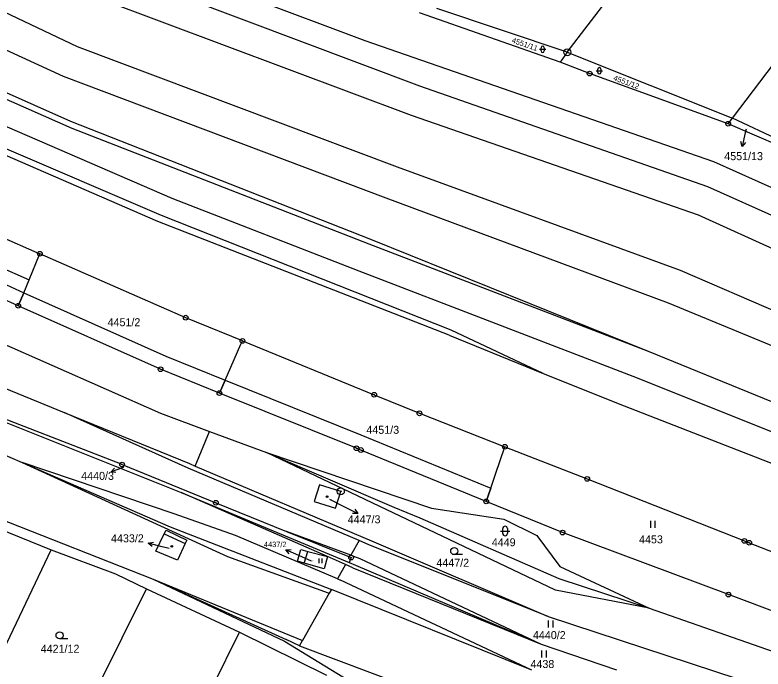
# Model space of a CAD drawing. Extents: x -593183 to -588034, y -1130415 to -1124994.
# Drawn here: x -589257.9 to -589099.1, y -1128785.5 to -1128646.6 of the extents above; entities that cross this region are included whole.
import ezdxf

# ---------------------------------------------------------------- set-up
doc = ezdxf.new("R2010")
doc.units = 0
for name, color, linetype in [('Vrstva 1', 7, 'Continuous'), ('Vrstva 16', 7, 'Continuous'), ('Vrstva 18', 7, 'Continuous'), ('Vrstva 19', 7, 'Continuous'), ('Vrstva 24', 7, 'Continuous'), ('Vrstva 25', 7, 'Continuous'), ('Vrstva 27', 7, 'Continuous'), ('Vrstva 4', 7, 'Continuous')]:
    doc.layers.add(name, color=color, linetype=linetype)

msp = doc.modelspace()

# ---------------------------------------------------------------- linework, layer by layer
at = {"layer": 'Vrstva 1'}
for p, q in [((-589105.55, -1128668.52), (-589031.78, -1128571.11)), ((-589247.52, -1128659.68), (-589332.2, -1128621.12)), ((-589140.62, -1128654.54), (-589118.68, -1128625.77)), ((-589244.57, -1128653.38), (-589295.95, -1128629.03)), ((-589183.54, -1128652.1), (-589248.96, -1128627.51)), ((-589245.97, -1128669.23), (-589335.55, -1128629.58)), ((-589171.91, -1128661.7), (-589250.45, -1128632.17)), ((-589173.65, -1128667.96), (-589239.86, -1128643.12)), ((-589142.15, -1128656.62), (-589171.96, -1128646.16)), ((-589140.62, -1128654.54), (-589168.29, -1128645.27)), ((-589245.73, -1128670.69), (-589297.67, -1128647.89)), ((-589224.47, -1128685.59), (-589300.94, -1128652.45)), ((-589109.51, -1128677.79), (-589183.54, -1128652.1)), ((-589176.62, -1128678.92), (-589244.57, -1128653.38)), ((-589140.62, -1128654.54), (-589142.15, -1128656.62)), ((-589140.62, -1128654.54), (-589105.55, -1128668.52)), ((-589227.51, -1128690.48), (-589303.34, -1128657.54)), ((-589226.73, -1128689.23), (-589302.88, -1128656.56)), ((-589135.87, -1128659.05), (-589142.15, -1128656.62)), ((-589106.46, -1128669.72), (-589135.87, -1128659.05)), ((-589179.07, -1128685.53), (-589247.52, -1128659.68)), ((-589110.79, -1128683.11), (-589171.91, -1128661.7)), ((-589112.77, -1128689.13), (-589173.65, -1128667.96)), ((-589106.46, -1128669.72), (-589105.55, -1128668.52)), ((-589063.08, -1128688.64), (-589105.55, -1128668.52)), ((-589182.32, -1128694.29), (-589245.97, -1128669.23)), ((-589093.42, -1128675.41), (-589106.46, -1128669.72)), ((-589182.69, -1128695.29), (-589245.73, -1128670.69)), ((-589041.16, -1128708.63), (-589109.51, -1128677.79)), ((-589116.57, -1128700.86), (-589176.62, -1128678.92)), ((-589071.16, -1128700.86), (-589110.79, -1128683.11)), ((-589184.78, -1128700.99), (-589224.47, -1128685.59)), ((-589119.14, -1128707.78), (-589179.07, -1128685.53)), ((-589165.23, -1128713.53), (-589226.73, -1128689.23)), ((-589047.57, -1128718.71), (-589112.77, -1128689.13)), ((-589165.68, -1128714.64), (-589227.51, -1128690.48)), ((-589265.25, -1128691.74), (-589252.56, -1128697.31)), ((-589123.37, -1128718.06), (-589182.69, -1128695.29)), ((-589123.37, -1128718.06), (-589182.32, -1128694.29)), ((-589252.64, -1128697.51), (-589252.56, -1128697.31)), ((-589221.6, -1128710.89), (-589252.56, -1128697.31)), ((-589254.86, -1128702.88), (-589252.64, -1128697.51)), ((-589263.06, -1128699.26), (-589254.86, -1128702.88)), ((-589126.63, -1128723.36), (-589184.78, -1128700.99)), ((-589053.69, -1128728.14), (-589116.57, -1128700.86)), ((-589255.99, -1128705.6), (-589254.86, -1128702.88)), ((-589257.14, -1128708.36), (-589260.9, -1128706.68)), ((-589257.14, -1128708.36), (-589255.99, -1128705.6)), ((-589226.95, -1128721.85), (-589257.14, -1128708.36)), ((-589057, -1128733.45), (-589119.14, -1128707.78)), ((-589209.57, -1128715.82), (-589221.6, -1128710.89)), ((-589165.68, -1128714.64), (-589145.72, -1128722.71)), ((-589145.72, -1128722.71), (-589165.23, -1128713.53)), ((-589263.34, -1128715.14), (-589226.94, -1128731.17)), ((-589209.89, -1128716.55), (-589209.57, -1128715.82)), ((-589209.57, -1128715.82), (-589181.6, -1128727.26)), ((-589352.72, -1128717.54), (-589228.52, -1128766.38)), ((-589212.02, -1128721.37), (-589209.89, -1128716.55)), ((-589063, -1128742.77), (-589123.37, -1128718.06)), ((-589214.45, -1128726.89), (-589226.95, -1128721.85)), ((-589213.24, -1128724.15), (-589212.02, -1128721.37)), ((-589145.72, -1128722.71), (-589128.56, -1128729.64)), ((-589265.83, -1128723.47), (-589247.39, -1128731.01)), ((-589214.45, -1128726.89), (-589213.24, -1128724.15)), ((-589066.17, -1128747.61), (-589126.63, -1128723.36)), ((-589235.12, -1128742.09), (-589275.85, -1128726.24)), ((-589185.36, -1128738.62), (-589214.45, -1128726.89)), ((-589181.6, -1128727.26), (-589171.99, -1128731.2)), ((-589267.73, -1128730.01), (-589222.54, -1128748.04)), ((-589128.56, -1128729.64), (-589069.46, -1128752.67)), ((-589247.39, -1128731.01), (-589220.81, -1128741.88)), ((-589221.08, -1128742.84), (-589247.39, -1128731.01)), ((-589226.94, -1128731.17), (-589216.54, -1128735.05)), ((-589171.99, -1128731.2), (-589153.87, -1128738.29)), ((-589219.61, -1128742.39), (-589216.54, -1128735.05)), ((-589216.54, -1128735.05), (-589204.49, -1128739.55)), ((-589269.61, -1128735.92), (-589256.35, -1128741.67)), ((-589155.86, -1128744.14), (-589153.87, -1128738.29)), ((-589153.87, -1128738.29), (-589136.38, -1128745.13)), ((-589204.49, -1128739.55), (-589169.41, -1128751.36)), ((-589204.49, -1128739.55), (-589177.43, -1128751.12)), ((-589184.43, -1128738.99), (-589185.36, -1128738.62)), ((-589157.82, -1128749.9), (-589184.43, -1128738.99)), ((-589256.35, -1128741.67), (-589224.93, -1128755.28)), ((-589224.03, -1128752.57), (-589256.35, -1128741.67)), ((-589235.12, -1128742.09), (-589215.21, -1128750.2)), ((-589184.8, -1128758.23), (-589221.08, -1128742.84)), ((-589220.81, -1128741.88), (-589219.61, -1128742.39)), ((-589219.61, -1128742.39), (-589182.17, -1128758.27)), ((-589156.86, -1128747.07), (-589155.86, -1128744.14)), ((-589193.19, -1128746.35), (-589194.32, -1128749.93)), ((-589188.69, -1128747.77), (-589193.19, -1128746.35)), ((-589136.38, -1128745.13), (-589103.03, -1128758.28)), ((-589191.5, -1128761.59), (-589222.54, -1128748.04)), ((-589222.54, -1128748.04), (-589186.92, -1128762.87)), ((-589189.82, -1128751.35), (-589188.69, -1128747.77)), ((-589157.82, -1128749.9), (-589156.86, -1128747.07)), ((-589215.21, -1128750.2), (-589200.23, -1128756.27)), ((-589194.32, -1128749.93), (-589189.82, -1128751.35)), ((-589177.43, -1128751.12), (-589171.89, -1128753.38)), ((-589141.63, -1128756.53), (-589157.82, -1128749.9)), ((-589270.48, -1128752.06), (-589250.16, -1128760.18)), ((-589211.02, -1128757.17), (-589224.03, -1128752.57)), ((-589169.41, -1128751.36), (-589154.11, -1128753.69)), ((-589171.89, -1128753.38), (-589142.38, -1128766.27)), ((-589154.11, -1128753.69), (-589147.05, -1128757.15)), ((-589224.93, -1128755.28), (-589190.68, -1128768.6)), ((-589227.94, -1128760.47), (-589226.15, -1128756.79)), ((-589226.15, -1128756.79), (-589221.72, -1128758.85)), ((-589189.4, -1128766.35), (-589211.02, -1128757.17)), ((-589200.23, -1128756.27), (-589186.49, -1128761.83)), ((-589186.55, -1128761.31), (-589200.23, -1128756.27)), ((-589147.05, -1128757.15), (-589142.17, -1128763.7)), ((-589106.4, -1128769.7), (-589141.63, -1128756.53)), ((-589221.72, -1128758.85), (-589223.37, -1128762.39)), ((-589184.8, -1128758.23), (-589186.55, -1128761.31)), ((-589182.17, -1128758.27), (-589144.66, -1128774.31)), ((-589103.03, -1128758.28), (-589101.99, -1128758.69)), ((-589101.99, -1128758.69), (-589081.42, -1128766.83)), ((-589264.08, -1128789.38), (-589250.16, -1128760.18)), ((-589250.16, -1128760.18), (-589236.53, -1128765.3)), ((-589223.37, -1128762.39), (-589227.94, -1128760.47)), ((-589197.89, -1128762.59), (-589197.18, -1128760.14)), ((-589197.18, -1128760.14), (-589195.67, -1128760.53)), ((-589195.67, -1128760.53), (-589191.5, -1128761.59)), ((-589191.5, -1128761.59), (-589192.19, -1128764.24)), ((-589187.69, -1128763.32), (-589191.5, -1128761.59)), ((-589186.49, -1128761.83), (-589186.92, -1128762.87)), ((-589196.43, -1128763.01), (-589197.89, -1128762.59)), ((-589192.19, -1128764.24), (-589196.43, -1128763.01)), ((-589187.69, -1128763.32), (-589189.4, -1128766.35)), ((-589186.92, -1128762.87), (-589185.59, -1128763.43)), ((-589185.59, -1128763.43), (-589146.19, -1128780.21)), ((-589142.17, -1128763.7), (-589123.23, -1128772.59)), ((-589236.53, -1128765.3), (-589229.95, -1128768.48)), ((-589228.52, -1128766.38), (-589200.32, -1128779.23)), ((-589228.52, -1128766.38), (-589200.66, -1128779.6)), ((-589142.38, -1128766.27), (-589123.23, -1128772.59)), ((-589244.34, -1128797.51), (-589229.95, -1128768.48)), ((-589229.95, -1128768.48), (-589210.16, -1128777.67)), ((-589190.68, -1128768.6), (-589191.14, -1128769.41)), ((-589148.11, -1128785.72), (-589190.68, -1128768.6)), ((-589191.14, -1128769.41), (-589196.84, -1128779.46)), ((-589088.35, -1128776.45), (-589106.4, -1128769.7)), ((-589123.23, -1128772.59), (-589089.93, -1128784.19)), ((-589144.66, -1128774.31), (-589093.73, -1128791.06)), ((-589224.23, -1128805.82), (-589210.16, -1128777.67)), ((-589210.16, -1128777.67), (-589191.73, -1128786.83)), ((-589200.66, -1128779.6), (-589179.19, -1128792.65)), ((-589197.45, -1128780.54), (-589200.32, -1128779.23)), ((-589197.45, -1128780.54), (-589196.84, -1128779.46)), ((-589197.45, -1128780.54), (-589105.75, -1128815.05)), ((-589146.19, -1128780.21), (-589130.18, -1128785.69))]:
    msp.add_line(p, q, dxfattribs=at)
at = {"layer": 'Vrstva 16'}
for p, q in [((-589102.68, -1128670.83), (-589102.85, -1128671.61)), ((-589191.1, -1128749.43), (-589187.74, -1128751.12)), ((-589225.14, -1128759.91), (-589226.64, -1128759.52)), ((-589194.88, -1128762.62), (-589197.63, -1128761.39))]:
    msp.add_line(p, q, dxfattribs=at)
at = {"layer": 'Vrstva 24'}
for centre, radius in [((-589140.62, -1128654.54), 0.75), ((-589140.62, -1128654.54), 0.0903), ((-589135.87, -1128659.05), 0.5), ((-589135.87, -1128659.05), 0.0327), ((-589106.46, -1128669.72), 0.5), ((-589106.46, -1128669.72), 0.0327), ((-589252.56, -1128697.31), 0.5), ((-589252.56, -1128697.31), 0.0327), ((-589257.14, -1128708.36), 0.5), ((-589257.14, -1128708.36), 0.0327), ((-589221.6, -1128710.89), 0.5), ((-589221.6, -1128710.89), 0.0327), ((-589209.57, -1128715.82), 0.5), ((-589209.57, -1128715.82), 0.0327), ((-589226.95, -1128721.85), 0.5), ((-589226.95, -1128721.85), 0.0327), ((-589214.45, -1128726.89), 0.5), ((-589214.45, -1128726.89), 0.0327), ((-589181.6, -1128727.26), 0.5), ((-589181.6, -1128727.26), 0.0327), ((-589171.99, -1128731.2), 0.5), ((-589171.99, -1128731.2), 0.0327), ((-589185.36, -1128738.62), 0.5), ((-589185.36, -1128738.62), 0.0327), ((-589184.43, -1128738.99), 0.5), ((-589153.87, -1128738.29), 0.5), ((-589153.87, -1128738.29), 0.0327), ((-589184.43, -1128738.99), 0.0327), ((-589235.12, -1128742.09), 0.5), ((-589235.12, -1128742.09), 0.0327), ((-589136.38, -1128745.13), 0.5), ((-589136.38, -1128745.13), 0.0327), ((-589188.69, -1128747.77), 0.75), ((-589188.69, -1128747.77), 0.0903), ((-589215.21, -1128750.2), 0.5), ((-589157.82, -1128749.9), 0.5), ((-589215.21, -1128750.2), 0.0327), ((-589157.82, -1128749.9), 0.0327), ((-589141.63, -1128756.53), 0.5), ((-589141.63, -1128756.53), 0.0327), ((-589103.03, -1128758.28), 0.5), ((-589103.03, -1128758.28), 0.0327), ((-589101.99, -1128758.69), 0.5), ((-589101.99, -1128758.69), 0.0327), ((-589186.49, -1128761.83), 0.5), ((-589186.49, -1128761.83), 0.0327), ((-589106.4, -1128769.7), 0.5), ((-589106.4, -1128769.7), 0.0327)]:
    msp.add_circle(centre, radius, dxfattribs=at)
at = {"layer": 'Vrstva 25'}
for p, q in [((-589146.51, -1128653.91), (-589145.17, -1128653.91)), ((-589146.18, -1128654.25), (-589146.18, -1128653.57)), ((-589145.51, -1128653.57), (-589145.51, -1128654.25)), ((-589134.48, -1128658.46), (-589133.14, -1128658.46)), ((-589134.15, -1128658.8), (-589134.15, -1128658.12)), ((-589133.47, -1128658.12), (-589133.47, -1128658.8)), ((-589102.85, -1128671.61), (-589103.48, -1128674.54)), ((-589234.82, -1128742.71), (-589237.43, -1128743.59)), ((-589187.74, -1128751.12), (-589185.06, -1128752.47)), ((-589122.98, -1128754), (-589122.98, -1128755.5)), ((-589121.96, -1128755.5), (-589121.96, -1128754)), ((-589154.31, -1128756.69), (-589154.31, -1128755.69)), ((-589153.31, -1128755.69), (-589153.31, -1128756.69)), ((-589154.81, -1128756.19), (-589152.81, -1128756.19)), ((-589226.64, -1128759.52), (-589229.55, -1128758.78)), ((-589197.63, -1128761.39), (-589200.37, -1128760.17)), ((-589193.36, -1128762), (-589193.36, -1128763)), ((-589192.67, -1128763), (-589192.67, -1128762)), ((-589162.86, -1128761.2), (-589164.61, -1128761.2)), ((-589144.65, -1128775.19), (-589144.65, -1128776.69)), ((-589143.62, -1128776.69), (-589143.62, -1128775.19)), ((-589246.63, -1128779.09), (-589248.38, -1128779.09)), ((-589146.06, -1128781.56), (-589146.06, -1128783.06)), ((-589145.04, -1128783.06), (-589145.04, -1128781.56))]:
    msp.add_line(p, q, dxfattribs=at)
for points in [[(-589102.78, -1128673.67), (-589103.48, -1128674.54), (-589103.76, -1128673.46)], [(-589236.42, -1128743.74), (-589237.43, -1128743.59), (-589236.71, -1128742.86)], [(-589185.73, -1128751.57), (-589185.06, -1128752.47), (-589186.18, -1128752.46)], [(-589228.7, -1128759.51), (-589229.55, -1128758.78), (-589228.45, -1128758.54)], [(-589199.66, -1128761.03), (-589200.37, -1128760.17), (-589199.25, -1128760.12)]]:
    msp.add_lwpolyline(points, dxfattribs=at)
for centre, radius in [((-589191.59, -1128748.89), 0.175), ((-589191.59, -1128748.89), 0.15), ((-589224.56, -1128759.45), 0.175), ((-589224.56, -1128759.45), 0.15), ((-589164.61, -1128760.45), 0.75), ((-589248.38, -1128778.34), 0.75)]:
    msp.add_circle(centre, radius, dxfattribs=at)
for centre, radius, start, end in [((-589145.84, -1128653.57), 0.335, 90, 180), ((-589145.84, -1128654.25), 0.335, 180, 270), ((-589145.84, -1128653.57), 0.335, 0, 90), ((-589145.84, -1128654.25), 0.335, 270, 0), ((-589133.81, -1128658.12), 0.335, 90, 180), ((-589133.81, -1128658.8), 0.335, 180, 270), ((-589133.81, -1128658.12), 0.335, 0, 90), ((-589133.81, -1128658.8), 0.335, 270, 0), ((-589153.81, -1128755.69), 0.5, 90, 180), ((-589153.81, -1128755.69), 0.5, 0, 90), ((-589153.81, -1128756.69), 0.5, 180, 270), ((-589153.81, -1128756.69), 0.5, 270, 0)]:
    msp.add_arc(centre, radius, start, end, dxfattribs=at)
at = {"layer": 'Vrstva 27'}
for p, q in [((-589259.65, -1128703.95), (-589255.99, -1128705.6)), ((-589257.14, -1128708.36), (-589260.9, -1128706.68)), ((-589255.99, -1128705.6), (-589257.14, -1128708.36)), ((-589257.14, -1128708.36), (-589255.99, -1128705.6)), ((-589255.99, -1128705.6), (-589225.8, -1128719.08)), ((-589226.95, -1128721.85), (-589257.14, -1128708.36)), ((-589225.8, -1128719.08), (-589213.24, -1128724.15)), ((-589214.45, -1128726.89), (-589226.95, -1128721.85)), ((-589213.24, -1128724.15), (-589214.45, -1128726.89)), ((-589214.45, -1128726.89), (-589213.24, -1128724.15)), ((-589213.24, -1128724.15), (-589184.42, -1128735.78)), ((-589185.36, -1128738.62), (-589214.45, -1128726.89)), ((-589184.42, -1128735.78), (-589156.86, -1128747.07)), ((-589184.43, -1128738.99), (-589185.36, -1128738.62)), ((-589157.82, -1128749.9), (-589184.43, -1128738.99)), ((-589156.86, -1128747.07), (-589157.82, -1128749.9))]:
    msp.add_line(p, q, dxfattribs=at)
at = {"layer": 'Vrstva 4'}
for p, q in [((-589143.09, -1128768.76), (-589204.49, -1128739.55)), ((-589256.35, -1128741.67), (-589212.77, -1128761.62)), ((-589226.15, -1128756.79), (-589225.77, -1128756.01)), ((-589225.77, -1128756.01), (-589221.37, -1128758.1)), ((-589221.37, -1128758.1), (-589221.72, -1128758.85)), ((-589182.73, -1128759.11), (-589184.8, -1128758.23)), ((-589144.66, -1128774.31), (-589182.73, -1128759.11)), ((-589196.43, -1128763.01), (-589195.67, -1128760.53)), ((-589212.77, -1128761.62), (-589191.35, -1128769.34)), ((-589186.55, -1128761.31), (-589184.67, -1128762.05)), ((-589184.67, -1128762.05), (-589146.19, -1128780.21)), ((-589186.15, -1128764), (-589187.69, -1128763.32)), ((-589186.15, -1128764), (-589146.19, -1128780.21)), ((-589228.52, -1128766.38), (-589196.84, -1128779.46)), ((-589189.4, -1128766.35), (-589188.74, -1128766.63)), ((-589148.11, -1128785.72), (-589188.74, -1128766.63)), ((-589123.23, -1128772.59), (-589143.09, -1128768.76)), ((-589191.35, -1128769.34), (-589191.14, -1128769.41))]:
    msp.add_line(p, q, dxfattribs=at)

# ---------------------------------------------------------------- texts
at = {"layer": 'Vrstva 16'}
for s, height, p in [('4551/13', 1.7, (-589107.3, -1128677.44)), ('4440/3', 1.7, (-589243.79, -1128745.33)), ('4447/3', 1.7, (-589187.22, -1128754.56)), ('4433/2', 1.7, (-589237.46, -1128758.59)), ('4437/2', 1.14, (-589205.01, -1128759.61))]:
    msp.add_text(s, height=height, dxfattribs=at).set_placement(p)
at = {"layer": 'Vrstva 18'}
for s, rotation, p in [('4551/11', 340.993, (-589152.5, -1128652.45)), ('4551/12', 339.8386, (-589130.94, -1128660.43))]:
    msp.add_text(s, height=1.14, rotation=rotation, dxfattribs=at).set_placement(p)
for s, height, p in [('4551/13', 0.1, (-589102.68, -1128670.83)), ('4451/2', 1.7, (-589238.19, -1128712.71)), ('4451/3', 1.7, (-589183.26, -1128735.55)), ('4440/3', 0.2, (-589234.82, -1128742.71)), ('4453', 1.7, (-589125.38, -1128758.81)), ('4449', 1.7, (-589156.64, -1128759.43)), ('4447/2', 1.7, (-589168.4, -1128763.78)), ('4437/2', 0.1, (-589194.88, -1128762.62)), ('4440/2', 1.7, (-589147.91, -1128779.14)), ('4421/12', 1.7, (-589252.39, -1128782.04)), ('4438', 1.7, (-589148.43, -1128785.28))]:
    msp.add_text(s, height=height, dxfattribs=at).set_placement(p)
at = {"layer": 'Vrstva 19'}
for s, p in [('4447/3', (-589191.1, -1128749.43)), ('4433/2', (-589224.92, -1128759.95))]:
    msp.add_text(s, height=0.1, dxfattribs=at).set_placement(p)

doc.saveas('drawing.dxf')
